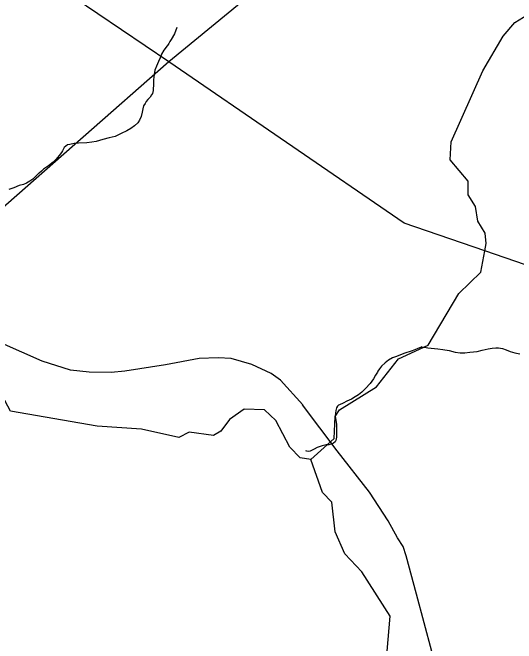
# Model space of a CAD drawing. Extents: x 2001466 to 31450019, y -30647475 to 847247.
# Drawn here: x 2032407 to 2036378, y 666615 to 671580 of the extents above; entities that cross this region are included whole.
import ezdxf

# ---------------------------------------------------------------- set-up
doc = ezdxf.new("R2010")
doc.units = 0
for name, color, linetype in [('Exist Hydrographic Creek Single Shore', 7, 'Continuous'), ('Exist Hydrographic Misc Water Feature', 7, 'Continuous'), ('Exist Railroad Mainline', 7, 'Continuous'), ('Exist Utilities Electrical Transmission Line', 7, 'Continuous')]:
    doc.layers.add(name, color=color, linetype=linetype)

msp = doc.modelspace()

# ---------------------------------------------------------------- linework, layer by layer
at = {"layer": 'Exist Hydrographic Creek Single Shore'}
for points in [[(2036129.8, 669704.3), (2036140.5, 669762), (2036131.5, 669844.3), (2036073.5, 669937.3), (2036056.5, 670052.5), (2035998.6, 670145.5), (2035998.6, 670253.8), (2035856.5, 670420.7), (2035864.5, 670561.7), (2036114.5, 671120.9), (2036272.6, 671393.3), (2036364.7, 671503), (2036639.6, 671671.3), (2036722.7, 671751.6), (2036905.6, 671826.6), (2037038.7, 672053.6), (2037113.7, 672235.8), (2037146.5, 672428.7), (2037236.1, 672453.3)], [(2034758.5, 668061.1), (2034941.6, 668228), (2034949.6, 668401.7), (2034982.6, 668453.5), (2035274.6, 668634.6), (2035449.5, 668854.2), (2035682.4, 668961), (2035923.6, 669369.5), (2036098.5, 669536.5), (2036129.8, 669704.3)], [(2034758.5, 668061.1), (2034674.4, 668075.9), (2034591.6, 668159.6), (2034482.5, 668368.5), (2034391.4, 668452.4), (2034232.5, 668458.9), (2034116.5, 668375.9), (2034049.6, 668285.4), (2033991.6, 668250.5), (2033799.4, 668277.4), (2033716.6, 668236.4), (2033424.6, 668301.4), (2033074.6, 668324.9), (2032391.6, 668443.7), (2032166.6, 668858.5), (2032099.6, 668925.5), (2031908.5, 668899.8), (2031749.5, 669034.2), (2031574.6, 669116.6), (2031566.6, 669175.8), (2031457.2, 669278.5)]]:
    msp.add_lwpolyline(points, dxfattribs=at)
at = {"layer": 'Exist Hydrographic Misc Water Feature'}
for points in [[(2033701.8, 671461.9), (2033682.2, 671413.9), (2033658, 671367.7), (2033647.9, 671352.3), (2033638.1, 671336.1), (2033628, 671321.5), (2033626.2, 671318.2), (2033600.1, 671283.6), (2033580.5, 671251.9), (2033570.4, 671223.4), (2033556.3, 671194.2), (2033540.7, 671157.6), (2033528.4, 671127.5), (2033522.6, 671094), (2033516.7, 671051.4), (2033516.7, 671021.9), (2033514.8, 670966.2), (2033510.9, 670944.1), (2033502.9, 670932), (2033490.6, 670913.3), (2033472.8, 670895.7), (2033460.9, 670879.5), (2033451.1, 670863.3), (2033439, 670845.5), (2033433, 670823.5), (2033428.9, 670797.3), (2033421.1, 670761.4), (2033407.2, 670733.8), (2033393.2, 670711.9), (2033367.4, 670689.5), (2033339.3, 670667.9), (2033307.5, 670649.6), (2033263.4, 670627.6), (2033215.5, 670605.6), (2033167.5, 670593.5), (2033119.5, 670581.3), (2033065.6, 670565.2), (2033032.6, 670559.3), (2032991.5, 670555.2), (2032927.6, 670553.2), (2032893.7, 670550.7), (2032857.6, 670542.4), (2032839.8, 670538.6), (2032825.7, 670529), (2032813.6, 670517), (2032799.8, 670492.7), (2032791.6, 670478.9), (2032775.6, 670456.2), (2032748.8, 670424.8), (2032726, 670402.3), (2032689.9, 670374.4), (2032649.9, 670346.4), (2032634.6, 670332.8), (2032615.9, 670316.8), (2032612, 670312.7), (2032568.1, 670270.1), (2032544.1, 670252.6), (2032518.3, 670238.4), (2032494.3, 670228.2), (2032458.2, 670219.9), (2032416.4, 670201.9), (2032378.4, 670186.3)], [(2035632.2, 668948.8), (2035627.9, 668945.7), (2035595.7, 668934), (2035555.9, 668917.6), (2035492, 668897.5), (2035432.1, 668873.3), (2035401.9, 668861.6), (2035369.9, 668843.4), (2035344.1, 668823.5), (2035316, 668797), (2035298.2, 668776.9), (2035286.1, 668757.4), (2035282.2, 668750.9), (2035266.2, 668725), (2035252.2, 668697.3), (2035224.4, 668661), (2035189.7, 668620.7), (2035160.6, 668592.6), (2035132.7, 668571), (2035108.5, 668555.1), (2035078.6, 668536.8), (2035042.5, 668520.3), (2035013.8, 668505.3), (2034984.7, 668492.9), (2034974.6, 668488.9), (2034968.9, 668482.5), (2034960.9, 668468.7), (2034954.7, 668446.7), (2034951.8, 668427.9), (2034950.8, 668402.5), (2034958.8, 668338.4), (2034961.1, 668274.3), (2034961.1, 668239), (2034955.3, 668210.5), (2034949.2, 668202.4), (2034937.3, 668190.3), (2034919.2, 668182.5), (2034899.4, 668178.8), (2034893.8, 668178.2)], [(2035632.2, 668948.8), (2035645.7, 668947.7), (2035665.8, 668944), (2035680, 668942.2), (2035705.8, 668937.5), (2035757.9, 668934), (2035797.7, 668928.3), (2035847.7, 668919.8), (2035895.7, 668908.2), (2035935.7, 668902.5), (2035972, 668902.6), (2036009.7, 668905.9), (2036039.6, 668908.6), (2036067.7, 668912.1), (2036107.7, 668922.8), (2036155.7, 668932.5), (2036185.6, 668938.4), (2036215.6, 668940.3), (2036237.7, 668940.7), (2036267.7, 668935.1), (2036297.8, 668924.7), (2036329.6, 668912.6), (2036365.7, 668901.1), (2036403.8, 668893)], [(2034893.8, 668178.2), (2034879.3, 668176.7), (2034847.1, 668170.8), (2034831.3, 668164.6), (2034807.5, 668156), (2034783.3, 668144.2), (2034767.3, 668134.7), (2034753.6, 668128.4), (2034737.4, 668126.3), (2034725.5, 668128.1), (2034718.9, 668130)], [(2037245.6, 664946.2), (2037092.4, 665027.9), (2036884.5, 665061.8), (2036342.5, 665496), (2036284.5, 665605.4), (2036234.4, 666046.1), (2036184.4, 666096.4), (2035475.5, 666327.3), (2035400.5, 666387.8), (2035358.5, 666552.7), (2035383.5, 666827.8), (2035158.5, 667176.9), (2035025.5, 667320.7), (2034950.4, 667492.8), (2034924.6, 667726.3), (2034849.5, 667803.3), (2034758.5, 668061.1)]]:
    msp.add_lwpolyline(points, dxfattribs=at)
at = {"layer": 'Exist Railroad Mainline'}
msp.add_lwpolyline([(2035712.1, 666550.4), (2035591.7, 667001.8), (2035509.2, 667302.7), (2035486.1, 667377), (2035440.9, 667445.5), (2035366.6, 667578.4), (2035221.4, 667804.2), (2034965.2, 668129.2), (2034691.6, 668492.6), (2034693.6, 668492.6), (2034519.9, 668686.5), (2034444.6, 668739.4), (2034293.4, 668811.3), (2034130, 668857.2), (2034028.1, 668862.5), (2033877.9, 668856.1), (2033611.3, 668807.3), (2033290.7, 668757.2), (2033184.5, 668746.6), (2033010.5, 668750.5), (2032862.6, 668766.3), (2032641.4, 668835), (2032321.1, 668976.7)], dxfattribs=at)
at = {"layer": 'Exist Utilities Electrical Transmission Line'}
for q in [(2032563, 671924.3), (2031623.5, 669424.4)]:
    msp.add_line((2033639.2, 671192.9), q, dxfattribs=at)
for points in [[(2037744.9, 674528.5), (2037236, 674141.1), (2033639.2, 671192.9)], [(2036129.8, 669704.3), (2035494.1, 669922.4), (2033639.2, 671192.9)], [(2038428.2, 668960.1), (2037242.1, 669322.6), (2036129.8, 669704.3)]]:
    msp.add_lwpolyline(points, dxfattribs=at)

doc.saveas('drawing.dxf')
